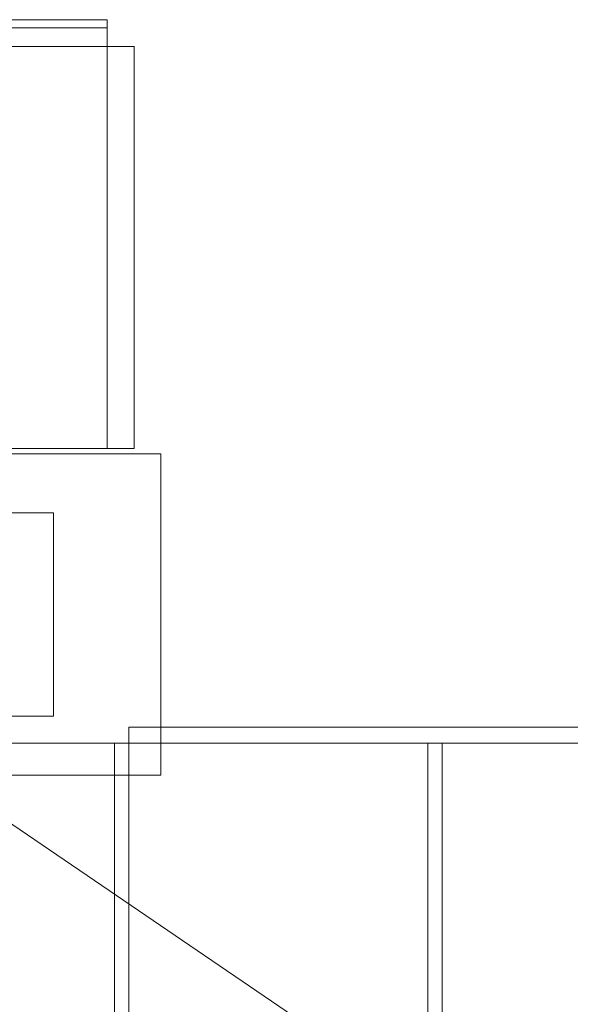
# Model space of a CAD drawing. Header units: millimetres. Extents: x -4395 to 65662, y -65530 to 6847.
# Tile 787 of 1034: x 26814 to 26916, y -17804 to -17620. Entities that reach past the tile are written whole.
import ezdxf

# ---------------------------------------------------------------- set-up
doc = ezdxf.new("R2010")
doc.units = ezdxf.units.MM
doc.layers.add('superior_C05', color=7, linetype='Continuous', lineweight=0)
doc.layers.add('superior_CHUTE_GRIZZLY_SEPARADOR', color=7, linetype='Continuous', lineweight=0)

msp = doc.modelspace()

# ---------------------------------------------------------------- linework, layer by layer
at = {"layer": 'superior_C05'}
for p, q in [((26670.067, -17620), (26830.067, -17620)), ((26670.067, -17621.5), (26830.067, -17621.5)), ((26830.067, -17700), (26830.067, -17620)), ((26830.067, -17621.5), (26830.067, -17620)), ((26665.067, -17625), (26835.067, -17625)), ((26835.067, -17700), (26835.067, -17625)), ((26665.067, -17700), (26835.067, -17700)), ((26670.067, -17700), (26830.067, -17700)), ((26660.067, -17701), (26840.067, -17701)), ((26840.067, -17761), (26840.067, -17701)), ((26680.067, -17712), (26820.067, -17712)), ((26820.067, -17750), (26820.067, -17712)), ((26680.067, -17750), (26820.067, -17750)), ((26660.067, -17761), (26840.067, -17761))]:
    msp.add_line(p, q, dxfattribs=at)
at = {"layer": 'superior_CHUTE_GRIZZLY_SEPARADOR'}
for p, q in [((26834.067, -17752), (27434.067, -17752)), ((26834.067, -17752), (26834.067, -17755)), ((26900.067, -17830), (26790.067, -17755)), ((26790.067, -17755), (27390.067, -17755)), ((26831.392, -18205), (26831.392, -17755)), ((26831.392, -17755), (26889.821, -17755)), ((26834.067, -17755), (26831.392, -17755)), ((26831.392, -17837.5), (26831.392, -17755)), ((26831.392, -17755), (27431.392, -17755)), ((26834.067, -17755), (27434.067, -17755)), ((26892.497, -17755), (26834.067, -17755)), ((26834.067, -17755), (26834.067, -18205)), ((26834.067, -17755), (26834.067, -17837.5)), ((26889.821, -17755), (26889.821, -18205)), ((26892.497, -17755), (26889.821, -17755)), ((26892.497, -18205), (26892.497, -17755))]:
    msp.add_line(p, q, dxfattribs=at)

doc.saveas('drawing.dxf')
